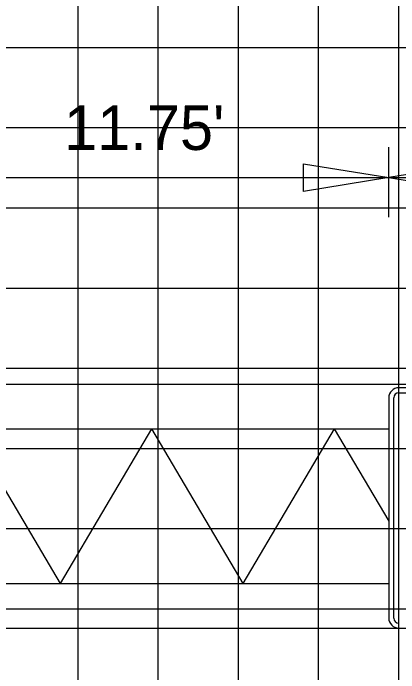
# Model space of a CAD drawing. Extents: x 2193008 to 2198143, y 1236112 to 1237864.
# Drawn here: x 2197489.09 to 2197498.71, y 1237195.51 to 1237211.96 of the extents above; entities that cross this region are included whole.
import ezdxf

# ---------------------------------------------------------------- set-up
doc = ezdxf.new("R2010")
doc.units = 0
for name, color, linetype in [('GSCOLORFILL', 7, 'Continuous'), ('GSDIMS', 7, 'Continuous'), ('Level 55', 7, 'Continuous'), ('M-ROADS', 7, 'Continuous')]:
    doc.layers.add(name, color=color, linetype=linetype)

msp = doc.modelspace()

# ---------------------------------------------------------------- linework, layer by layer
at = {"layer": 'GSCOLORFILL'}
for p, q in [((2197505.707, 1237202.617), (2197498.706, 1237202.617)), ((2197498.456, 1237202.367), (2197498.456, 1237196.873)), ((2197498.581, 1237196.873), (2197498.581, 1237202.367)), ((2197498.706, 1237202.492), (2197505.707, 1237202.492)), ((2197498.706, 1237196.623), (2197498.706, 1237196.748))]:
    msp.add_line(p, q, dxfattribs=at)
for centre, radius, start, end in [((2197498.706, 1237202.367), 0.25, 90, 180), ((2197498.706, 1237202.367), 0.125, 90, 180), ((2197498.706, 1237196.873), 0.25, 180, 270), ((2197498.706, 1237196.873), 0.125, 180, 270)]:
    msp.add_arc(centre, radius, start, end, dxfattribs=at)
at = {"layer": 'GSDIMS'}
for p, q in [((2197498.456, 1237206.876), (2197498.456, 1237208.618)), ((2197486.707, 1237207.86), (2197498.456, 1237207.86)), ((2197498.456, 1237207.86), (2197505.957, 1237207.86)), ((2197465.194, 1237202.707), (2197535.207, 1237202.707)), ((2197465.194, 1237201.596), (2197498.456, 1237201.596)), ((2197487.98, 1237201.596), (2197490.258, 1237197.734)), ((2197492.537, 1237201.596), (2197490.258, 1237197.734)), ((2197492.537, 1237201.596), (2197494.815, 1237197.734)), ((2197497.094, 1237201.596), (2197494.815, 1237197.734)), ((2197497.094, 1237201.596), (2197498.456, 1237199.287)), ((2197465.194, 1237197.734), (2197498.456, 1237197.734)), ((2197465.194, 1237196.623), (2197535.207, 1237196.623))]:
    msp.add_line(p, q, dxfattribs=at)
for points in [[(2197498.456, 1237207.86), (2197496.328, 1237207.513), (2197496.328, 1237208.207)], [(2197498.456, 1237207.86), (2197500.585, 1237207.513), (2197500.585, 1237208.207)]]:
    msp.add_lwpolyline(points, close=True, dxfattribs=at)
at = {"layer": 'M-ROADS'}
for p, q in [((2197490.707, 1237163.106), (2197490.707, 1237223.106)), ((2197492.707, 1237163.106), (2197492.707, 1237223.106)), ((2197494.707, 1237163.106), (2197494.707, 1237223.106)), ((2197496.707, 1237163.106), (2197496.707, 1237223.106)), ((2197498.707, 1237163.106), (2197498.707, 1237223.106)), ((2197434.707, 1237211.106), (2197564.707, 1237211.106)), ((2197434.707, 1237209.106), (2197564.707, 1237209.106)), ((2197434.707, 1237207.106), (2197564.707, 1237207.106)), ((2197434.707, 1237205.106), (2197564.707, 1237205.106)), ((2197434.707, 1237203.106), (2197564.707, 1237203.106)), ((2197434.707, 1237201.106), (2197564.707, 1237201.106)), ((2197434.707, 1237199.106), (2197564.707, 1237199.106)), ((2197434.707, 1237197.106), (2197564.707, 1237197.106))]:
    msp.add_line(p, q, dxfattribs=at)

# ---------------------------------------------------------------- texts
at = {"layer": 'Level 55'}
msp.add_text("11.75'", height=1.1105, dxfattribs=at).set_placement((2197490.357, 1237208.549))

doc.saveas('drawing.dxf')
